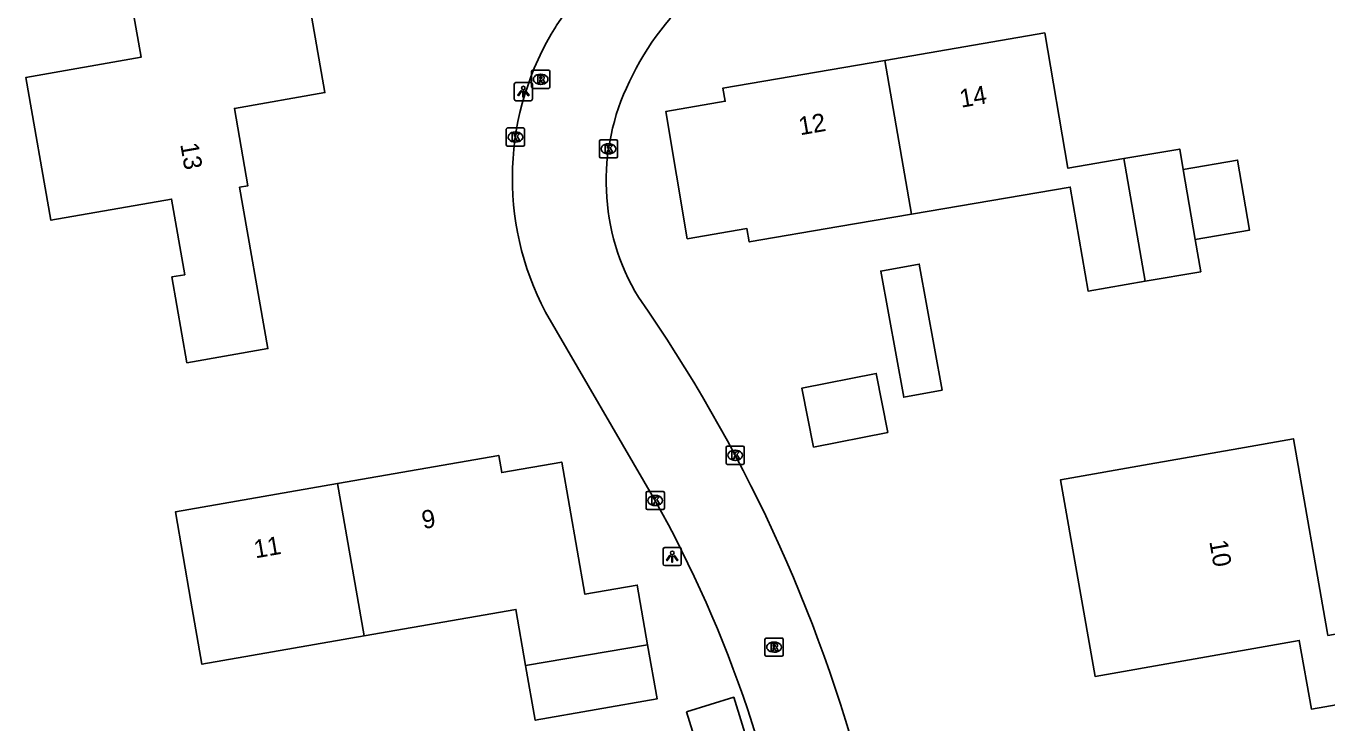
# Model space of a CAD drawing. Extents: x 162880 to 165536, y 384011 to 385179.
# Drawn here: x 164063.4 to 164134.9, y 384798.8 to 384837.1 of the extents above; entities that cross this region are included whole.
import ezdxf

# ---------------------------------------------------------------- set-up
doc = ezdxf.new("R2010")
doc.units = 0
for name, color, linetype in [('IMGEO_Kolk', 7, 'Continuous'), ('IMGEO_Lichtpunt', 7, 'Continuous'), ('IMGEO_Pand', 7, 'Continuous'), ('IMGEO_Pand_nummerreeks', 7, 'Continuous'), ('IMGEO_Rijbaan_lokaal_open', 7, 'Continuous'), ('IMGEO_Rioolput', 7, 'Continuous')]:
    doc.layers.add(name, color=color, linetype=linetype)

msp = doc.modelspace()

# ---------------------------------------------------------------- linework, layer by layer
at = {"layer": 'IMGEO_Kolk'}
for p, q in [((164089.791, 384830.543), (164089.791, 384831.395)), ((164089.866, 384831.469), (164090.718, 384831.469)), ((164090.279, 384831.249), (164090.304, 384831.249)), ((164090.792, 384831.395), (164090.792, 384830.543)), ((164090.718, 384830.469), (164089.866, 384830.469)), ((164090.302, 384830.689), (164090.277, 384830.689)), ((164094.913, 384829.893), (164094.913, 384830.745)), ((164094.988, 384830.819), (164095.84, 384830.819)), ((164095.401, 384830.599), (164095.426, 384830.599)), ((164095.914, 384830.745), (164095.914, 384829.893)), ((164095.84, 384829.819), (164094.988, 384829.819)), ((164095.424, 384830.039), (164095.399, 384830.039)), ((164101.878, 384813.046), (164101.878, 384813.898)), ((164101.953, 384813.972), (164102.805, 384813.972)), ((164102.366, 384813.752), (164102.391, 384813.752)), ((164102.879, 384813.898), (164102.879, 384813.046)), ((164102.805, 384812.972), (164101.953, 384812.972)), ((164102.389, 384813.192), (164102.364, 384813.192)), ((164097.483, 384810.558), (164097.483, 384811.41)), ((164097.558, 384811.484), (164098.41, 384811.484)), ((164097.971, 384811.264), (164097.996, 384811.264)), ((164098.484, 384811.41), (164098.484, 384810.558)), ((164098.41, 384810.484), (164097.558, 384810.484)), ((164097.994, 384810.704), (164097.969, 384810.704))]:
    msp.add_line(p, q, dxfattribs=at)
for points in [[(164089.791, 384830.543), (164089.791, 384831.395)], [(164089.866, 384831.469), (164090.718, 384831.469)], [(164090.112, 384831.169), (164090.235, 384831.169), (164090.235, 384831.018), (164090.365, 384831.169), (164090.529, 384831.169), (164090.383, 384831.018), (164090.536, 384830.769), (164090.384, 384830.769), (164090.299, 384830.933), (164090.235, 384830.866), (164090.235, 384830.769), (164090.112, 384830.769), (164090.112, 384831.169)], [(164090.792, 384831.395), (164090.792, 384830.543)], [(164090.718, 384830.469), (164089.866, 384830.469)], [(164094.913, 384829.893), (164094.913, 384830.745)], [(164094.988, 384830.819), (164095.84, 384830.819)], [(164095.234, 384830.519), (164095.357, 384830.519), (164095.357, 384830.368), (164095.487, 384830.519), (164095.651, 384830.519), (164095.505, 384830.368), (164095.658, 384830.119), (164095.506, 384830.119), (164095.421, 384830.283), (164095.357, 384830.216), (164095.357, 384830.119), (164095.234, 384830.119), (164095.234, 384830.519)], [(164095.914, 384830.745), (164095.914, 384829.893)], [(164095.84, 384829.819), (164094.988, 384829.819)], [(164101.878, 384813.046), (164101.878, 384813.898)], [(164101.953, 384813.972), (164102.805, 384813.972)], [(164102.199, 384813.672), (164102.322, 384813.672), (164102.322, 384813.521), (164102.452, 384813.672), (164102.616, 384813.672), (164102.47, 384813.521), (164102.623, 384813.272), (164102.471, 384813.272), (164102.386, 384813.436), (164102.322, 384813.369), (164102.322, 384813.272), (164102.199, 384813.272), (164102.199, 384813.672)], [(164102.879, 384813.898), (164102.879, 384813.046)], [(164102.805, 384812.972), (164101.953, 384812.972)], [(164097.483, 384810.558), (164097.483, 384811.41)], [(164097.558, 384811.484), (164098.41, 384811.484)], [(164097.804, 384811.184), (164097.927, 384811.184), (164097.927, 384811.033), (164098.057, 384811.184), (164098.221, 384811.184), (164098.075, 384811.033), (164098.228, 384810.784), (164098.076, 384810.784), (164097.991, 384810.948), (164097.927, 384810.881), (164097.927, 384810.784), (164097.804, 384810.784), (164097.804, 384811.184)], [(164098.484, 384811.41), (164098.484, 384810.558)], [(164098.41, 384810.484), (164097.558, 384810.484)]]:
    msp.add_lwpolyline(points, dxfattribs=at)
for centre, start, end in [((164089.868, 384831.393), 91.55205, 178.44795), ((164089.868, 384831.393), 91.55205, 178.44795), ((164090.716, 384831.393), 1.55205, 88.44795), ((164090.716, 384831.393), 1.55205, 88.44795), ((164089.868, 384830.545), 181.55205, 268.44795), ((164089.868, 384830.545), 181.55205, 268.44795), ((164090.716, 384830.545), 271.55205, 358.44795), ((164090.716, 384830.545), 271.55205, 358.44795), ((164094.99, 384830.743), 91.55205, 178.44795), ((164094.99, 384830.743), 91.55205, 178.44795), ((164095.838, 384830.743), 1.55205, 88.44795), ((164095.838, 384830.743), 1.55205, 88.44795), ((164094.99, 384829.895), 181.55205, 268.44795), ((164094.99, 384829.895), 181.55205, 268.44795), ((164095.838, 384829.895), 271.55205, 358.44795), ((164095.838, 384829.895), 271.55205, 358.44795), ((164101.955, 384813.896), 91.55205, 178.44795), ((164101.955, 384813.896), 91.55205, 178.44795), ((164102.803, 384813.896), 1.55205, 88.44795), ((164102.803, 384813.896), 1.55205, 88.44795), ((164101.955, 384813.048), 181.55205, 268.44795), ((164101.955, 384813.048), 181.55205, 268.44795), ((164102.803, 384813.048), 271.55205, 358.44795), ((164102.803, 384813.048), 271.55205, 358.44795), ((164097.56, 384811.408), 91.55205, 178.44795), ((164097.56, 384811.408), 91.55205, 178.44795), ((164098.408, 384811.408), 1.55205, 88.44795), ((164098.408, 384811.408), 1.55205, 88.44795), ((164097.56, 384810.56), 181.55205, 268.44795), ((164097.56, 384810.56), 181.55205, 268.44795), ((164098.408, 384810.56), 271.55205, 358.44795), ((164098.408, 384810.56), 271.55205, 358.44795)]:
    msp.add_arc(centre, 0.0765, start, end, dxfattribs=at)
for centre, major_axis, ratio, start_param, end_param in [((164090.278, 384830.969), (-0.387, 0.002), 0.722429, 4.712389, 7.853982), ((164090.303, 384830.969), (-0.39, 0.002), 0.717154, 1.570796, 4.712389), ((164095.4, 384830.319), (-0.387, 0.002), 0.722429, 4.712389, 7.853982), ((164095.425, 384830.319), (-0.39, 0.002), 0.717154, 1.570796, 4.712389), ((164102.365, 384813.472), (-0.387, 0.002), 0.722429, 4.712389, 7.853982), ((164102.39, 384813.472), (-0.39, 0.002), 0.717154, 1.570796, 4.712389), ((164097.97, 384810.984), (-0.387, 0.002), 0.722429, 4.712389, 7.853982), ((164097.995, 384810.984), (-0.39, 0.002), 0.717154, 1.570796, 4.712389)]:
    msp.add_ellipse(centre, major_axis=major_axis, ratio=ratio, start_param=start_param, end_param=end_param, dxfattribs=at)
at = {"layer": 'IMGEO_Lichtpunt'}
for p, q in [((164090.231, 384833.87), (164090.231, 384833.063)), ((164090.231, 384833.87), (164090.231, 384833.063)), ((164091.133, 384833.965), (164090.325, 384833.965)), ((164091.133, 384833.965), (164090.325, 384833.965)), ((164091.227, 384833.063), (164091.227, 384833.87)), ((164091.227, 384833.063), (164091.227, 384833.87)), ((164090.325, 384832.969), (164091.133, 384832.969)), ((164090.325, 384832.969), (164091.133, 384832.969)), ((164098.416, 384808.306), (164098.416, 384807.499)), ((164098.416, 384808.306), (164098.416, 384807.499)), ((164099.318, 384808.401), (164098.51, 384808.401)), ((164099.318, 384808.401), (164098.51, 384808.401)), ((164099.412, 384807.499), (164099.412, 384808.306)), ((164099.412, 384807.499), (164099.412, 384808.306)), ((164098.51, 384807.405), (164099.318, 384807.405)), ((164098.51, 384807.405), (164099.318, 384807.405))]:
    msp.add_line(p, q, dxfattribs=at)
for points in [[(164090.605, 384833.534), (164090.644, 384833.506), (164090.456, 384833.244), (164090.418, 384833.271), (164090.605, 384833.534)], [(164090.707, 384833.486), (164090.754, 384833.486), (164090.754, 384833.164), (164090.707, 384833.164), (164090.707, 384833.486)], [(164090.817, 384833.506), (164090.855, 384833.533), (164091.042, 384833.271), (164091.003, 384833.243), (164090.817, 384833.506)], [(164098.79, 384807.97), (164098.829, 384807.942), (164098.641, 384807.68), (164098.603, 384807.707), (164098.79, 384807.97)], [(164098.892, 384807.922), (164098.939, 384807.922), (164098.939, 384807.6), (164098.892, 384807.6), (164098.892, 384807.922)], [(164099.002, 384807.942), (164099.04, 384807.969), (164099.227, 384807.707), (164099.188, 384807.679), (164099.002, 384807.942)]]:
    msp.add_lwpolyline(points, dxfattribs=at)
for centre in [(164090.73, 384833.668), (164098.915, 384808.104)]:
    msp.add_circle(centre, 0.0994, dxfattribs=at)
for centre, start, end in [((164090.325, 384833.87), 90, 180), ((164090.325, 384833.87), 90, 180), ((164091.133, 384833.87), 0, 90), ((164091.133, 384833.87), 0, 90), ((164090.325, 384833.063), 180, 270), ((164090.325, 384833.063), 180, 270), ((164091.133, 384833.063), 270, 0), ((164091.133, 384833.063), 270, 360), ((164098.51, 384808.306), 90, 180), ((164098.51, 384808.306), 90, 180), ((164099.318, 384808.306), 0, 90), ((164099.318, 384808.306), 0, 90), ((164098.51, 384807.499), 180, 270), ((164098.51, 384807.499), 180, 270), ((164099.318, 384807.499), 270, 0), ((164099.318, 384807.499), 270, 360)]:
    msp.add_arc(centre, 0.0946, start, end, dxfattribs=at)
at = {"layer": 'IMGEO_Pand'}
for points in [[(164078.564, 384840.565), (164079.816, 384833.412), (164074.843, 384832.542), (164075.587, 384828.291), (164075.129, 384828.211), (164076.68, 384819.337), (164072.228, 384818.558), (164071.403, 384823.277), (164072.112, 384823.401), (164071.386, 384827.557), (164064.753, 384826.397), (164063.379, 384834.25), (164069.708, 384835.357), (164069.073, 384838.986), (164072.016, 384839.501)], [(164110.601, 384835.187), (164119.404, 384836.693), (164120.676, 384829.258), (164123.749, 384829.784)], [(164112.077, 384826.727), (164108.083, 384826.044), (164103.154, 384825.2), (164103.028, 384825.94), (164099.746, 384825.379), (164098.569, 384832.378), (164101.831, 384832.936), (164101.706, 384833.665), (164110.601, 384835.187)], [(164110.601, 384835.187), (164112.077, 384826.727)], [(164123.749, 384829.784), (164126.83, 384830.311), (164127.022, 384829.19)], [(164123.749, 384829.784), (164124.927, 384823.038)], [(164127.022, 384829.19), (164130.009, 384829.701), (164130.667, 384825.854), (164127.68, 384825.343)], [(164127.022, 384829.19), (164127.68, 384825.343)], [(164124.927, 384823.038), (164121.784, 384822.5), (164120.805, 384828.221), (164112.077, 384826.727)], [(164127.68, 384825.343), (164127.985, 384823.561), (164124.927, 384823.038)], [(164113.769, 384817.052), (164111.647, 384816.664), (164110.383, 384823.596), (164112.505, 384823.983), (164113.769, 384817.052)], [(164110.772, 384814.727), (164106.69, 384813.925), (164106.053, 384817.166), (164110.135, 384817.969), (164110.772, 384814.727)], [(164127.046, 384802.171), (164122.171, 384801.314), (164120.27, 384812.126), (164125.145, 384812.983), (164130.068, 384813.849), (164133.076, 384814.378), (164134.937, 384803.787), (164134.976, 384803.565), (164139.9, 384804.43), (164140.563, 384800.656), (164138.99, 384800.38), (164134.065, 384799.514), (164133.402, 384803.288), (164127.046, 384802.171)], [(164080.501, 384811.916), (164089.376, 384813.466), (164089.541, 384812.519), (164092.844, 384813.096), (164094.114, 384805.827), (164096.991, 384806.33), (164097.563, 384803.053)], [(164081.969, 384803.541), (164073.056, 384801.984), (164072.451, 384805.449), (164071.593, 384810.361), (164080.501, 384811.916)], [(164080.501, 384811.916), (164081.969, 384803.541)], [(164090.857, 384801.912), (164090.318, 384804.999), (164081.969, 384803.541)], [(164090.857, 384801.912), (164097.563, 384803.053)], [(164097.563, 384803.053), (164098.083, 384800.074), (164091.382, 384798.904), (164090.857, 384801.912)], [(164099.709, 384799.366), (164100.626, 384796.405), (164103.215, 384797.207), (164102.297, 384800.169), (164099.709, 384799.366)]]:
    msp.add_lwpolyline(points, dxfattribs=at)
at = {"layer": 'IMGEO_Rijbaan_lokaal_open'}
msp.add_lwpolyline([(164097.949, 384811.044), (164091.952, 384821.344)], dxfattribs=at)
for centre, radius, start, end in [((164138.89, 384805.366), 56.168, 137.20931, 145.62949), ((164110.021, 384827.815), 14.812, 104.19238, 155.25098), ((164105.897, 384828.709), 15.771, 147.96469, 207.84135), ((164107.642, 384828.532), 12.356, 153.65474, 211.04035), ((164028.61, 384774.233), 83.557, 14.61701, 35.00148), ((164037.362, 384777.303), 69.348, 8.19123, 29.11324)]:
    msp.add_arc(centre, radius, start, end, dxfattribs=at)
at = {"layer": 'IMGEO_Rioolput'}
for p, q in [((164091.183, 384833.721), (164091.183, 384834.573)), ((164091.258, 384834.647), (164092.11, 384834.647)), ((164091.671, 384834.427), (164091.696, 384834.427)), ((164092.184, 384834.573), (164092.184, 384833.721)), ((164092.11, 384833.647), (164091.258, 384833.647)), ((164091.694, 384833.867), (164091.669, 384833.867)), ((164104.015, 384802.498), (164104.015, 384803.35)), ((164104.09, 384803.424), (164104.942, 384803.424)), ((164105.016, 384803.35), (164105.016, 384802.498)), ((164104.526, 384802.644), (164104.501, 384802.644)), ((164104.503, 384803.204), (164104.528, 384803.204)), ((164104.942, 384802.424), (164104.09, 384802.424))]:
    msp.add_line(p, q, dxfattribs=at)
for points in [[(164091.183, 384833.721), (164091.183, 384834.573)], [(164091.258, 384834.647), (164092.11, 384834.647)], [(164091.772, 384834.345), (164091.52, 384834.347), (164091.52, 384833.947)], [(164091.52, 384833.947), (164091.644, 384833.947), (164091.644, 384834.109), (164091.655, 384834.109)], [(164091.698, 384834.266), (164091.644, 384834.266), (164091.644, 384834.185)], [(164091.644, 384834.185), (164091.696, 384834.185)], [(164091.702, 384834.08), (164091.773, 384833.947), (164091.913, 384833.947), (164091.848, 384834.073)], [(164092.184, 384834.573), (164092.184, 384833.721)], [(164092.11, 384833.647), (164091.258, 384833.647)], [(164104.015, 384802.498), (164104.015, 384803.35)], [(164104.09, 384803.424), (164104.942, 384803.424)], [(164105.016, 384803.35), (164105.016, 384802.498)], [(164104.604, 384803.122), (164104.352, 384803.124), (164104.352, 384802.724)], [(164104.352, 384802.724), (164104.476, 384802.724), (164104.476, 384802.886), (164104.487, 384802.886)], [(164104.53, 384803.043), (164104.476, 384803.043), (164104.476, 384802.962)], [(164104.476, 384802.962), (164104.528, 384802.962)], [(164104.534, 384802.857), (164104.605, 384802.724), (164104.745, 384802.724), (164104.68, 384802.85)], [(164104.942, 384802.424), (164104.09, 384802.424)]]:
    msp.add_lwpolyline(points, dxfattribs=at)
for centre, radius, start, end in [((164091.26, 384834.571), 0.0765, 91.55205, 178.44795), ((164091.26, 384834.571), 0.0765, 91.55205, 178.44795), ((164091.654, 384834.056), 0.0533, 26.02933, 88.69889), ((164091.68, 384834.374), 0.19, 274.7715, 282.96867), ((164091.704, 384834.17), 0.0964, 77.00612, 93.18647), ((164091.718, 384834.227), 0.0378, 276.66336, 79.67722), ((164091.771, 384834.235), 0.109, 350.36119, 89.41601), ((164091.769, 384834.235), 0.112, 277.58423, 350.98172), ((164091.753, 384834.02), 0.108, 29.51342, 73.79051), ((164092.108, 384834.571), 0.0765, 1.55205, 88.44795), ((164092.108, 384834.571), 0.0765, 1.55205, 88.44795), ((164091.26, 384833.723), 0.0765, 181.55205, 268.44795), ((164091.26, 384833.723), 0.0765, 181.55205, 268.44795), ((164092.108, 384833.723), 0.0765, 271.55205, 358.44795), ((164092.108, 384833.723), 0.0765, 271.55205, 358.44795), ((164104.092, 384803.348), 0.0765, 91.55205, 178.44795), ((164104.092, 384803.348), 0.0765, 91.55205, 178.44795), ((164104.94, 384803.348), 0.0765, 1.55205, 88.44795), ((164104.94, 384803.348), 0.0765, 1.55205, 88.44795), ((164104.486, 384802.833), 0.0533, 26.02933, 88.69889), ((164104.512, 384803.151), 0.19, 274.7715, 282.96867), ((164104.536, 384802.947), 0.0964, 77.00612, 93.18647), ((164104.55, 384803.004), 0.0378, 276.66336, 79.67722), ((164104.603, 384803.012), 0.109, 350.36119, 89.41601), ((164104.601, 384803.012), 0.112, 277.58423, 350.98172), ((164104.585, 384802.797), 0.108, 29.51342, 73.79051), ((164104.092, 384802.5), 0.0765, 181.55205, 268.44795), ((164104.092, 384802.5), 0.0765, 181.55205, 268.44795), ((164104.94, 384802.5), 0.0765, 271.55205, 358.44795), ((164104.94, 384802.5), 0.0765, 271.55205, 358.44795)]:
    msp.add_arc(centre, radius, start, end, dxfattribs=at)
for centre, major_axis, ratio, start_param, end_param in [((164091.67, 384834.147), (-0.387, 0.002), 0.722429, 4.712389, 7.853982), ((164091.695, 384834.147), (-0.39, 0.002), 0.717154, 1.570796, 4.712389), ((164104.502, 384802.924), (-0.387, 0.002), 0.722429, 4.712389, 7.853982), ((164104.527, 384802.924), (-0.39, 0.002), 0.717154, 1.570796, 4.712389)]:
    msp.add_ellipse(centre, major_axis=major_axis, ratio=ratio, start_param=start_param, end_param=end_param, dxfattribs=at)

# ---------------------------------------------------------------- texts
at = {"layer": 'IMGEO_Pand_nummerreeks'}
for s, rotation, p in [('14', 9.70889, (164114.809, 384832.58)), ('12', 9.70889, (164105.957, 384831.065)), ('13', 279.92915, (164071.857, 384830.576)), ('9', 9.90428, (164085.231, 384809.412)), ('11', 9.90428, (164075.999, 384807.801)), ('10', 279.96926, (164128.45, 384808.734))]:
    msp.add_text(s, height=1, rotation=rotation, dxfattribs=at).set_placement(p)

doc.saveas('drawing.dxf')
